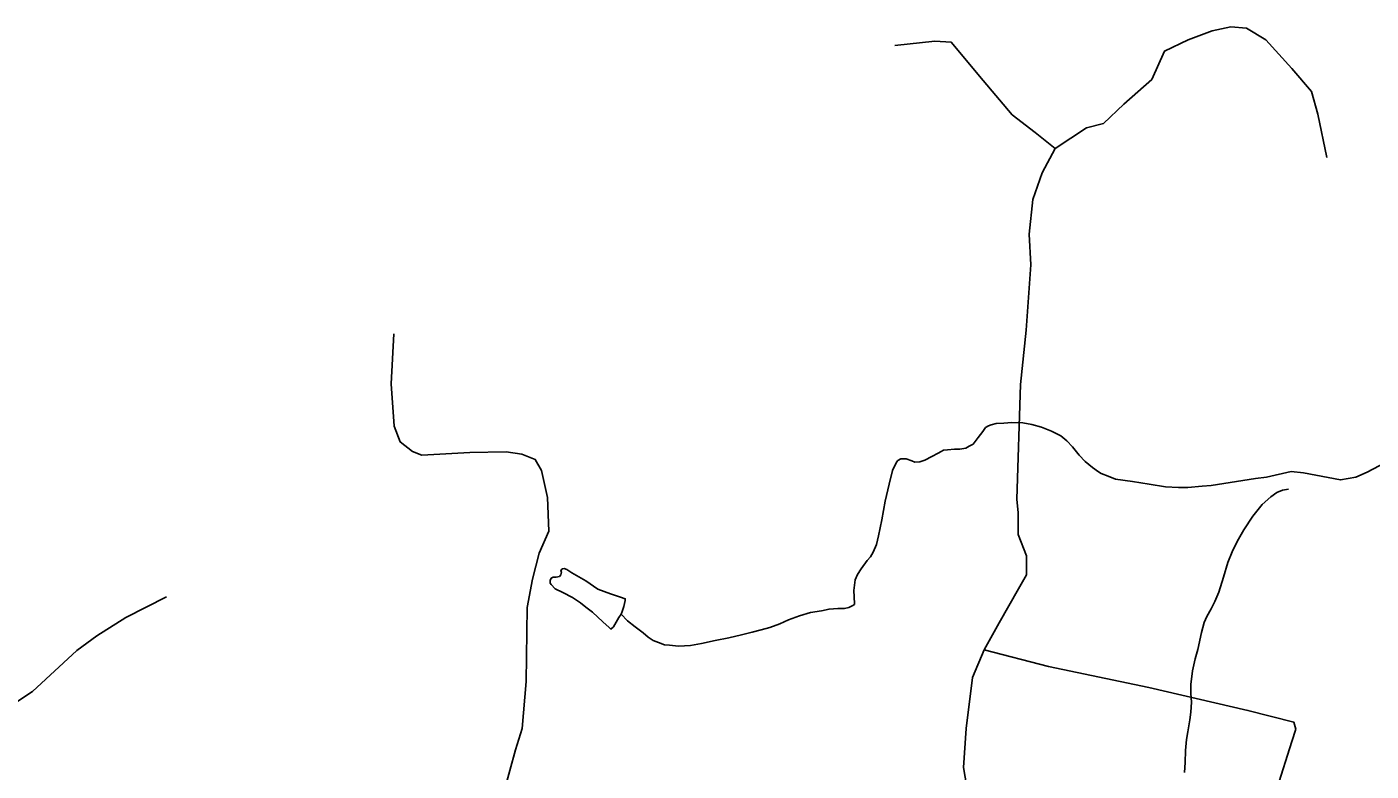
# Model space of a CAD drawing. Extents: x 2126262 to 2293712, y 749403 to 919119.
# Drawn here: x 2179353 to 2184249, y 816773 to 819482 of the extents above; entities that cross this region are included whole.
import ezdxf

# ---------------------------------------------------------------- set-up
doc = ezdxf.new("R2010")
doc.units = 0
for name, color, linetype in [('Exist Hydrographic Creek Single Shore', 7, 'Continuous'), ('Exist Hydrographic Misc Water Feature', 7, 'Continuous'), ('Exist Road Non-System Type 51', 7, 'Continuous')]:
    doc.layers.add(name, color=color, linetype=linetype)

msp = doc.modelspace()

# ---------------------------------------------------------------- linework, layer by layer
at = {"layer": 'Exist Hydrographic Creek Single Shore'}
for points in [[(2183957.1, 817863.9), (2184002.8, 817858.8), (2184137.5, 817833.4), (2184193.4, 817843.6), (2184234.1, 817861.4), (2184324.3, 817908.4), (2184433.5, 817969.4), (2184611.4, 818043.1), (2184791.7, 818103.8), (2184964.3, 818255.2)], [(2182366.7, 817379.4), (2182366.7, 817383.4), (2182364.4, 817431.3), (2182370.1, 817469.4), (2182377.7, 817489.4), (2182391.9, 817509.4), (2182413.6, 817539.6), (2182425.5, 817553.6), (2182435.3, 817569.7), (2182447.2, 817597.8), (2182455, 817629.8), (2182466.9, 817687.8), (2182478.4, 817755.9), (2182494, 817817.9), (2182505.9, 817868), (2182519.6, 817898.1), (2182525.6, 817904.1), (2182535.6, 817910.1), (2182543.6, 817910.2), (2182555.5, 817910.3), (2182575.6, 817902.4), (2182587.5, 817898.4), (2182605.5, 817898.5), (2182623.6, 817904.6), (2182649.4, 817918.8), (2182671.4, 817930.9), (2182683.3, 817936.9), (2182691.3, 817941), (2182705.4, 817943.1), (2182731.2, 817945.2), (2182751.3, 817945.3), (2182773.1, 817949.4), (2182785.2, 817955.5), (2182799.1, 817963.6), (2182817.2, 817987.7), (2182834.8, 818009.8), (2182844.8, 818023.8), (2182854.9, 818029.9), (2182864.5, 818034), (2182882.6, 818038.1), (2182910.7, 818040.2), (2182940.6, 818042.4), (2182980.6, 818040.6), (2183012.6, 818034.8), (2183048.7, 818024.9), (2183084.7, 818011.2), (2183118.8, 817993.4), (2183140.9, 817975.5), (2183161, 817953.6), (2183185.4, 817923.7), (2183207.4, 817899.9), (2183233.4, 817878.1), (2183255.6, 817862.2), (2183265.6, 817856.3), (2183291.6, 817846.4), (2183317.5, 817836.5), (2183379.6, 817826.9), (2183439.9, 817817.2), (2183499.8, 817807.6), (2183547.8, 817805.8), (2183581.8, 817806), (2183633.7, 817810.3), (2183665.7, 817812.5), (2183827.5, 817838.5), (2183868.1, 817843.6), (2183957.1, 817863.9)]]:
    msp.add_lwpolyline(points, dxfattribs=at)
at = {"layer": 'Exist Hydrographic Misc Water Feature'}
for points in [[(2183569.5, 816768.2), (2183571.3, 816804.3), (2183573, 816848.2), (2183576.9, 816888.2), (2183580.8, 816916.3), (2183588.6, 816960.3), (2183592.3, 816988.3), (2183594.1, 817024.3), (2183591.8, 817056.3), (2183591.8, 817088.3), (2183597.6, 817138.3), (2183607.4, 817182.4), (2183617.1, 817216.4), (2183630.6, 817278.4), (2183640.6, 817314.5), (2183650.3, 817336.6), (2183666.1, 817364.6), (2183680, 817390.7), (2183693.8, 817424.8), (2183711.6, 817478.8), (2183727.4, 817532.9), (2183743.2, 817571), (2183760.8, 817609.1), (2183784.6, 817651.2), (2183818.4, 817701.4), (2183852.1, 817743.6), (2183883.8, 817771.7), (2183905.8, 817787.8), (2183925.7, 817795.9), (2183947.6, 817800.1)], [(2181517.1, 817344.6), (2181520.8, 817354.6), (2181526.8, 817372.7), (2181532.5, 817394.7), (2181532.5, 817400.7), (2181514.7, 817406.6), (2181478.6, 817418.3), (2181432.6, 817436.1), (2181388.4, 817465.9), (2181338.1, 817495.5), (2181320.1, 817507.5), (2181310, 817511.4), (2181304.1, 817509.4), (2181300, 817507.4), (2181298.1, 817501.4), (2181300, 817497.3), (2181298.3, 817487.3), (2181292.4, 817481.3), (2181280.3, 817479.2), (2181270.2, 817479.2), (2181262.2, 817475.2), (2181258.4, 817467.1), (2181258.4, 817457.1), (2181262.2, 817453.2), (2181276.6, 817437.3), (2181304.5, 817423.4), (2181340.6, 817405.6), (2181368.9, 817385.8), (2181388.8, 817369.8), (2181412.8, 817352.1), (2181451.1, 817316.2), (2181473.2, 817296.3), (2181479.4, 817290.4), (2181489.2, 817298.5), (2181509.1, 817332.5), (2181517.1, 817344.6)], [(2181517.1, 817344.6), (2181541.1, 817320.7), (2181569, 817298.9), (2181597.3, 817277.1), (2181615.3, 817261.2), (2181633.6, 817249.3), (2181653.5, 817241.4), (2181675.6, 817233.5), (2181693.7, 817231.6), (2181725.7, 817227.8), (2181769.5, 817230.1), (2181809.5, 817238.3), (2181859.4, 817248.6), (2181909.4, 817258.9), (2181955.3, 817269.1), (2181995.1, 817279.3), (2182027.1, 817287.5), (2182059.1, 817295.7), (2182095.2, 817309.9), (2182126.7, 817324.1), (2182166.7, 817338.2), (2182206.9, 817350.5), (2182246.5, 817356.7), (2182274.6, 817362.9), (2182306.6, 817365), (2182330.6, 817365.2), (2182346.6, 817369.2), (2182358.7, 817375.3), (2182366.7, 817379.4)]]:
    msp.add_lwpolyline(points, dxfattribs=at)
at = {"layer": 'Exist Road Non-System Type 51'}
for points in [[(2183098.1, 819038.9), (2183212.5, 819114.3), (2183273.9, 819131), (2183347.9, 819200.9), (2183450.4, 819290.9), (2183496.5, 819394.3), (2183583, 819434.8), (2183669.4, 819468.1), (2183737.8, 819482.1), (2183795, 819477.9), (2183864.8, 819434.6), (2183959.6, 819331.2), (2184031.5, 819246.8), (2184055.2, 819164.4), (2184087.3, 819006.6)], [(2183098.1, 819038.9), (2183025.6, 819097.5), (2182941.9, 819161.8), (2182835.8, 819287.4), (2182719.3, 819426.4), (2182659.3, 819430.6), (2182514.2, 819413.8)], [(2182839.3, 817214.4), (2182894.4, 817312.8), (2182964.2, 817437.1), (2182994.2, 817488.1), (2182994.2, 817556.5), (2182963.5, 817634.7), (2182963.5, 817712.9), (2182957.9, 817763.2), (2182971.2, 818180), (2182992.1, 818378.3), (2183009.5, 818616.4), (2183003.9, 818728.2), (2183016.5, 818853.8), (2183050.7, 818950.9), (2183098.1, 819038.9)], [(2181091, 816700.3), (2181132.2, 816850.4), (2181157.3, 816928.6), (2181171.3, 817099), (2181174.7, 817369.2), (2181194.3, 817472.5), (2181219.4, 817566.1), (2181253.6, 817646.4), (2181249.4, 817769.3), (2181227.1, 817867), (2181204.7, 817907.5), (2181155.9, 817927.1), (2181098.7, 817935.5), (2180966.2, 817932.7), (2180791.7, 817922.9), (2180756.9, 817936.9), (2180712.2, 817971.8), (2180691.3, 818029), (2180679.4, 818183.3), (2180689.2, 818364.9)], [(2178979, 816779.3), (2179036.3, 816845), (2179120, 816906.4), (2179276.2, 816998.6), (2179373.9, 817062.8), (2179535.1, 817212.4), (2179607.6, 817265.5), (2179713.7, 817332.5), (2179861.6, 817407.9)], [(2182739.2, 815952.7), (2182748.6, 816100), (2182757, 816202), (2182761.2, 816348.6), (2182803.7, 816430.3), (2182848.4, 816540.6), (2182841.4, 816613.2), (2182775.8, 816716.6), (2182764, 816787.1), (2182773.7, 816928.1), (2182797.4, 817113.8), (2182839.3, 817214.4)], [(2182839.3, 817214.4), (2183073.6, 817154.2), (2183439.2, 817077.3), (2183799.9, 816994.3), (2183967.3, 816951), (2183974.3, 816925.8), (2183960.3, 816881.1), (2183905.9, 816709.4), (2183852.2, 816562.1), (2183848, 816443.4), (2183857.8, 816379.1), (2183867.6, 816312.1), (2183928.3, 816251.3), (2183999.4, 816191.3), (2184025.9, 816150.8), (2184027.3, 816117.3), (2184016.2, 816068.4), (2183968.7, 816015.3), (2183871.3, 815933.2)]]:
    msp.add_lwpolyline(points, dxfattribs=at)

doc.saveas('drawing.dxf')
